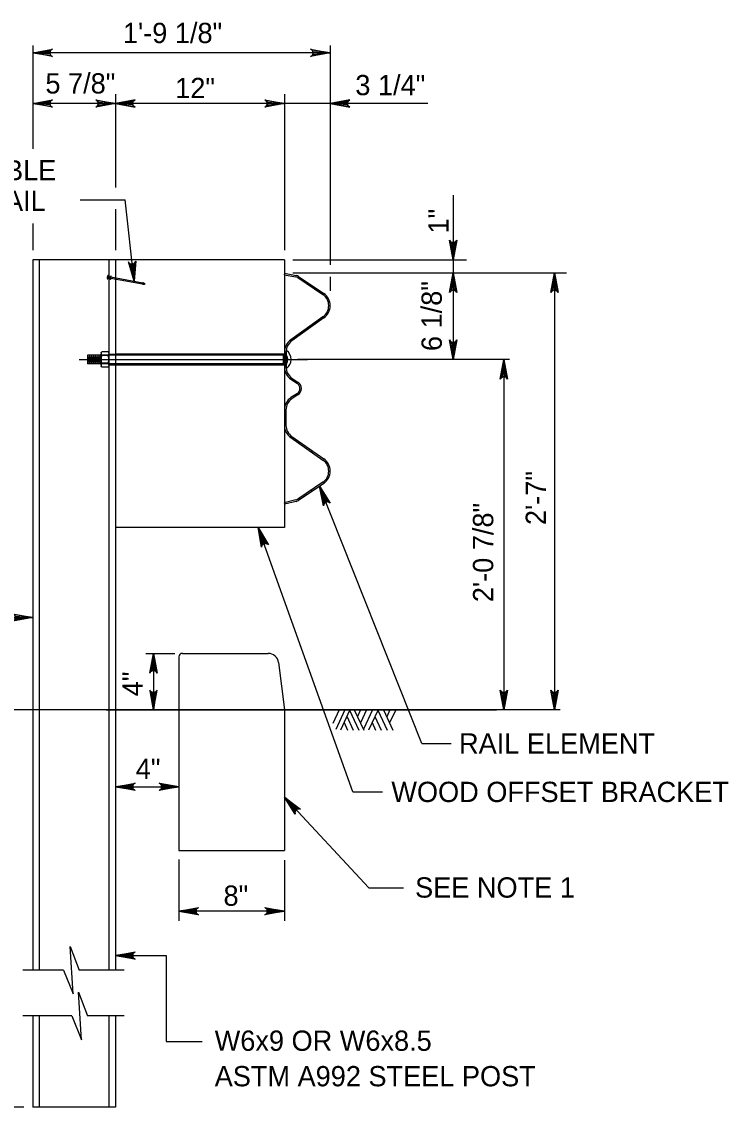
# Model space of a CAD drawing. Extents: x 632007860 to 635435983, y 295418622 to 297794622.
# Drawn here: x 632216560 to 632322737, y 295546015 to 295709099 of the extents above; entities that cross this region are included whole.
import ezdxf

# ---------------------------------------------------------------- set-up
doc = ezdxf.new("R2010")
doc.units = 0
for name, color, linetype in [('8', 7, 'Continuous'), ('C -ANNO-LABL', 7, 'Continuous'), ('S-ABUT', 7, 'Continuous'), ('S-DETL-DIMS', 7, 'Continuous'), ('S-DETL-T120', 7, 'Continuous'), ('S-GRND-MAJR', 7, 'Continuous'), ('S-STEL', 7, 'Continuous')]:
    doc.layers.add(name, color=color, linetype=linetype)

msp = doc.modelspace()

# ---------------------------------------------------------------- linework, layer by layer
at = {"layer": '8'}
msp.add_line((632225183, 295658354), (632259525, 295658354), dxfattribs=at)
at = {"layer": 'C -ANNO-LABL'}
for p, q in [((632230645, 295642261), (632230645, 295635470)), ((632229272, 295605741), (632287918, 295605741))]:
    msp.add_line(p, q, dxfattribs=at)
at = {"layer": 'S-ABUT'}
for p, q in [((632240170, 295613678), (632240170, 295584574)), ((632240698, 295614207), (632253585, 295614207)), ((632255160, 295612816), (632256045, 295605740)), ((632256045, 295605740), (632256045, 295584574)), ((632240170, 295584574), (632256045, 295584574))]:
    msp.add_line(p, q, dxfattribs=at)
for centre, radius, start, end in [((632240698, 295613678), 528, 90, 180), ((632253585, 295612619), 1588, 7.13073, 90)]:
    msp.add_arc(centre, radius, start, end, dxfattribs=at)
at = {"layer": 'S-DETL-DIMS'}
for p, q in [((632218209, 295705509), (632218209, 295690004)), ((632262923, 295705509), (632262923, 295672564)), ((632262923, 295704441), (632218209, 295704441)), ((632277583, 295696821), (632218209, 295696821)), ((632230645, 295698205), (632230645, 295684195)), ((632256045, 295698205), (632256045, 295674773)), ((632225325, 295682317), (632232104, 295682317)), ((632233469, 295670122), (632232104, 295682317)), ((632281391, 295683025), (632281391, 295658350)), ((632230645, 295680945), (632230645, 295674773)), ((632218209, 295678779), (632218209, 295674773)), ((632257294, 295673340), (632283420, 295673340)), ((632257294, 295671357), (632298434, 295671357)), ((632262923, 295670779), (632262923, 295668645)), ((632296631, 295671357), (632296631, 295605741)), ((632289869, 295658350), (632258006, 295658350)), ((632289011, 295658350), (632289011, 295605741)), ((632276661, 295600668), (632261328, 295639328)), ((632266331, 295593386), (632252101, 295633124)), ((632206215, 295619600), (632218209, 295619600)), ((632235207, 295614207), (632239566, 295614207)), ((632236343, 295614207), (632236343, 295605744)), ((632276661, 295600668), (632281086, 295600668)), ((632230645, 295594170), (632240170, 295594170)), ((632268727, 295578992), (632256045, 295592582)), ((632266331, 295593386), (632270757, 295593386)), ((632240170, 295583230), (632240170, 295574002)), ((632256045, 295583132), (632256045, 295574002)), ((632268727, 295578992), (632273909, 295578992)), ((632256045, 295575467), (632240170, 295575467)), ((632230645, 295568799), (632238278, 295568799)), ((632238278, 295568799), (632238278, 295555923)), ((632222829, 295566607), (632216742, 295566607)), ((632231974, 295566607), (632225210, 295566607)), ((632231974, 295566607), (632225210, 295566607)), ((632224073, 295559739), (632216742, 295559739)), ((632231974, 295559739), (632226454, 295559739)), ((632238278, 295555923), (632243661, 295555923)), ((632216899, 295546015), (632195223, 295546015))]:
    msp.add_line(p, q, dxfattribs=at)
for points in [[(632218209, 295704441), (632221168, 295704996), (632220940, 295704838), (632220823, 295704639), (632220789, 295704441), (632220823, 295704242), (632220940, 295704044), (632221168, 295703886), (632218209, 295704441), (632220940, 295704044), (632220823, 295704242), (632218209, 295704441), (632220789, 295704441), (632220823, 295704639), (632218209, 295704441), (632220940, 295704838)], [(632262923, 295704441), (632259964, 295703886), (632260192, 295704044), (632260310, 295704242), (632260344, 295704441), (632260310, 295704639), (632260192, 295704838), (632259964, 295704996), (632262923, 295704441), (632260192, 295704838), (632260310, 295704639), (632262923, 295704441), (632260344, 295704441), (632260310, 295704242), (632262923, 295704441), (632260192, 295704044)], [(632218209, 295696821), (632221168, 295697376), (632220940, 295697218), (632220823, 295697019), (632220789, 295696821), (632220823, 295696622), (632220940, 295696424), (632221168, 295696266), (632218209, 295696821), (632220940, 295696424), (632220823, 295696622), (632218209, 295696821), (632220789, 295696821), (632220823, 295697019), (632218209, 295696821), (632220940, 295697218)], [(632230645, 295696821), (632227685, 295696266), (632227913, 295696424), (632228031, 295696622), (632228065, 295696821), (632228031, 295697019), (632227913, 295697218), (632227685, 295697376), (632230645, 295696821), (632227913, 295697218), (632228031, 295697019), (632230645, 295696821), (632228065, 295696821), (632228031, 295696622), (632230645, 295696821), (632227913, 295696424)], [(632230645, 295696821), (632233604, 295696266), (632233376, 295696424), (632233258, 295696622), (632233224, 295696821), (632233258, 295697019), (632233376, 295697218), (632233604, 295697376), (632230645, 295696821), (632233376, 295697218), (632233258, 295697019), (632230645, 295696821), (632233224, 295696821), (632233258, 295696622), (632230645, 295696821), (632233376, 295696424)], [(632256045, 295696821), (632253086, 295696266), (632253314, 295696424), (632253431, 295696622), (632253465, 295696821), (632253431, 295697019), (632253314, 295697218), (632253086, 295697376), (632256045, 295696821), (632253314, 295697218), (632253431, 295697019), (632256045, 295696821), (632253465, 295696821), (632253431, 295696622), (632256045, 295696821), (632253314, 295696424)], [(632262923, 295696821), (632265883, 295696266), (632265655, 295696424), (632265537, 295696622), (632265503, 295696821), (632265537, 295697019), (632265655, 295697218), (632265883, 295697376), (632262923, 295696821), (632265655, 295697218), (632265537, 295697019), (632262923, 295696821), (632265503, 295696821), (632265537, 295696622), (632262923, 295696821), (632265655, 295696424)], [(632281391, 295673340), (632280836, 295676300), (632280994, 295676072), (632281193, 295675954), (632281391, 295675920), (632281590, 295675954), (632281788, 295676072), (632281946, 295676300), (632281391, 295673340), (632281788, 295676072), (632281590, 295675954), (632281391, 295673340), (632281391, 295675920), (632281193, 295675954), (632281391, 295673340), (632280994, 295676072)], [(632233469, 295670122), (632232588, 295673001), (632232680, 295672897), (632232771, 295672792), (632232876, 295672745), (632232981, 295672698), (632233082, 295672692), (632233182, 295672686), (632233279, 295672714), (632233376, 295672742), (632233468, 295672811), (632233560, 295672881), (632233625, 295673003), (632233691, 295673125), (632233469, 295670122), (632233625, 295673003), (632233560, 295672881), (632233469, 295670122), (632233468, 295672811), (632233376, 295672742), (632233469, 295670122), (632233279, 295672714), (632233182, 295672686), (632233469, 295670122), (632233082, 295672692), (632232981, 295672698), (632233469, 295670122), (632232876, 295672745), (632232771, 295672792), (632233469, 295670122), (632232680, 295672897)], [(632281391, 295671357), (632281946, 295668397), (632281788, 295668625), (632281590, 295668743), (632281391, 295668777), (632281193, 295668743), (632280994, 295668625), (632280836, 295668397), (632281391, 295671357), (632280994, 295668625), (632281193, 295668743), (632281391, 295671357), (632281391, 295668777), (632281590, 295668743), (632281391, 295671357), (632281788, 295668625)], [(632296631, 295671357), (632297186, 295668397), (632297028, 295668625), (632296830, 295668743), (632296631, 295668777), (632296433, 295668743), (632296234, 295668625), (632296076, 295668397), (632296631, 295671357), (632296234, 295668625), (632296433, 295668743), (632296631, 295671357), (632296631, 295668777), (632296830, 295668743), (632296631, 295671357), (632297028, 295668625)], [(632281391, 295658350), (632280836, 295661309), (632280994, 295661081), (632281193, 295660963), (632281391, 295660929), (632281590, 295660963), (632281788, 295661081), (632281946, 295661309), (632281391, 295658350), (632281788, 295661081), (632281590, 295660963), (632281391, 295658350), (632281391, 295660929), (632281193, 295660963), (632281391, 295658350), (632280994, 295661081)], [(632289012, 295658354), (632289567, 295655395), (632289409, 295655623), (632289211, 295655740), (632289012, 295655774), (632288814, 295655740), (632288615, 295655623), (632288457, 295655395), (632289012, 295658354), (632288615, 295655623), (632288814, 295655740), (632289012, 295658354), (632289012, 295655774), (632289211, 295655740), (632289012, 295658354), (632289409, 295655623)], [(632261328, 295639328), (632262935, 295636782), (632262820, 295636859), (632262704, 295636936), (632262590, 295636954), (632262476, 295636972), (632262378, 295636951), (632262279, 295636930), (632262194, 295636878), (632262108, 295636826), (632262037, 295636734), (632261966, 295636643), (632261935, 295636508), (632261904, 295636373), (632261328, 295639328), (632261935, 295636508), (632261966, 295636643), (632261328, 295639328), (632262037, 295636734), (632262108, 295636826), (632261328, 295639328), (632262194, 295636878), (632262279, 295636930), (632261328, 295639328), (632262378, 295636951), (632262476, 295636972), (632261328, 295639328), (632262590, 295636954), (632262704, 295636936), (632261328, 295639328), (632262820, 295636859)], [(632252101, 295633124), (632253621, 295630525), (632253508, 295630605), (632253396, 295630686), (632253282, 295630708), (632253169, 295630730), (632253070, 295630712), (632252971, 295630695), (632252883, 295630646), (632252795, 295630596), (632252722, 295630507), (632252648, 295630419), (632252612, 295630285), (632252576, 295630151), (632252101, 295633124), (632252612, 295630285), (632252648, 295630419), (632252101, 295633124), (632252722, 295630507), (632252795, 295630596), (632252101, 295633124), (632252883, 295630646), (632252971, 295630695), (632252101, 295633124), (632253070, 295630712), (632253169, 295630730), (632252101, 295633124), (632253282, 295630708), (632253396, 295630686), (632252101, 295633124), (632253508, 295630605)], [(632218209, 295619600), (632215250, 295619045), (632215478, 295619203), (632215595, 295619401), (632215629, 295619600), (632215595, 295619798), (632215478, 295619997), (632215250, 295620155), (632218209, 295619600), (632215478, 295619997), (632215595, 295619798), (632218209, 295619600), (632215629, 295619600), (632215595, 295619401), (632218209, 295619600), (632215478, 295619203)], [(632236343, 295614207), (632236898, 295611247), (632236819, 295611361), (632236740, 295611476), (632236641, 295611534), (632236542, 295611593), (632236442, 295611610), (632236343, 295611627), (632236244, 295611610), (632236145, 295611593), (632236045, 295611534), (632235946, 295611476), (632235867, 295611361), (632235788, 295611247), (632236343, 295614207), (632235867, 295611361), (632235946, 295611476), (632236343, 295614207), (632236045, 295611534), (632236145, 295611593), (632236343, 295614207), (632236244, 295611610), (632236343, 295611627), (632236343, 295614207), (632236442, 295611610), (632236542, 295611593), (632236343, 295614207), (632236641, 295611534), (632236740, 295611476), (632236343, 295614207), (632236819, 295611361)], [(632236343, 295605744), (632236898, 295608703), (632236819, 295608589), (632236740, 295608475), (632236641, 295608416), (632236542, 295608357), (632236442, 295608340), (632236343, 295608323), (632236244, 295608340), (632236145, 295608357), (632236045, 295608416), (632235946, 295608475), (632235867, 295608589), (632235788, 295608703), (632236343, 295605744), (632235867, 295608589), (632235946, 295608475), (632236343, 295605744), (632236045, 295608416), (632236145, 295608357), (632236343, 295605744), (632236244, 295608340), (632236343, 295608323), (632236343, 295605744), (632236442, 295608340), (632236542, 295608357), (632236343, 295605744), (632236641, 295608416), (632236740, 295608475), (632236343, 295605744), (632236819, 295608589)], [(632289011, 295605741), (632288456, 295608700), (632288614, 295608472), (632288813, 295608354), (632289011, 295608320), (632289210, 295608354), (632289408, 295608472), (632289566, 295608700), (632289011, 295605741), (632289408, 295608472), (632289210, 295608354), (632289011, 295605741), (632289011, 295608320), (632288813, 295608354), (632289011, 295605741), (632288614, 295608472)], [(632296631, 295605741), (632296076, 295608700), (632296234, 295608472), (632296433, 295608354), (632296631, 295608320), (632296830, 295608354), (632297028, 295608472), (632297186, 295608700), (632296631, 295605741), (632297028, 295608472), (632296830, 295608354), (632296631, 295605741), (632296631, 295608320), (632296433, 295608354), (632296631, 295605741), (632296234, 295608472)], [(632230645, 295594170), (632233604, 295594725), (632233490, 295594646), (632233376, 295594567), (632233317, 295594468), (632233258, 295594368), (632233241, 295594269), (632233224, 295594170), (632233241, 295594071), (632233258, 295593971), (632233317, 295593872), (632233376, 295593773), (632233490, 295593694), (632233604, 295593615), (632230645, 295594170), (632233490, 295593694), (632233376, 295593773), (632230645, 295594170), (632233317, 295593872), (632233258, 295593971), (632230645, 295594170), (632233241, 295594071), (632233224, 295594170), (632230645, 295594170), (632233241, 295594269), (632233258, 295594368), (632230645, 295594170), (632233317, 295594468), (632233376, 295594567), (632230645, 295594170), (632233490, 295594646)], [(632240170, 295594170), (632237211, 295593615), (632237325, 295593694), (632237439, 295593773), (632237498, 295593872), (632237556, 295593971), (632237573, 295594071), (632237590, 295594170), (632237573, 295594269), (632237556, 295594368), (632237498, 295594468), (632237439, 295594567), (632237325, 295594646), (632237211, 295594725), (632240170, 295594170), (632237325, 295594646), (632237439, 295594567), (632240170, 295594170), (632237498, 295594468), (632237556, 295594368), (632240170, 295594170), (632237573, 295594269), (632237590, 295594170), (632240170, 295594170), (632237573, 295594071), (632237556, 295593971), (632240170, 295594170), (632237498, 295593872), (632237439, 295593773), (632240170, 295594170), (632237325, 295593694)], [(632256045, 295592582), (632258470, 295590797), (632258334, 295590827), (632258199, 295590856), (632258086, 295590831), (632257973, 295590807), (632257889, 295590751), (632257805, 295590696), (632257744, 295590616), (632257683, 295590536), (632257651, 295590425), (632257618, 295590314), (632257638, 295590177), (632257658, 295590040), (632256045, 295592582), (632257638, 295590177), (632257618, 295590314), (632256045, 295592582), (632257651, 295590425), (632257683, 295590536), (632256045, 295592582), (632257744, 295590616), (632257805, 295590696), (632256045, 295592582), (632257889, 295590751), (632257973, 295590807), (632256045, 295592582), (632258086, 295590831), (632258199, 295590856), (632256045, 295592582), (632258334, 295590827)], [(632240170, 295575467), (632243129, 295576022), (632243015, 295575943), (632242901, 295575864), (632242843, 295575765), (632242784, 295575666), (632242767, 295575566), (632242750, 295575467), (632242767, 295575368), (632242784, 295575269), (632242843, 295575170), (632242901, 295575070), (632243015, 295574991), (632243129, 295574912), (632240170, 295575467), (632243015, 295574991), (632242901, 295575070), (632240170, 295575467), (632242843, 295575170), (632242784, 295575269), (632240170, 295575467), (632242767, 295575368), (632242750, 295575467), (632240170, 295575467), (632242767, 295575566), (632242784, 295575666), (632240170, 295575467), (632242843, 295575765), (632242901, 295575864), (632240170, 295575467), (632243015, 295575943)], [(632256045, 295575467), (632253086, 295574912), (632253200, 295574991), (632253314, 295575070), (632253373, 295575170), (632253431, 295575269), (632253448, 295575368), (632253465, 295575467), (632253448, 295575566), (632253431, 295575666), (632253373, 295575765), (632253314, 295575864), (632253200, 295575943), (632253086, 295576022), (632256045, 295575467), (632253200, 295575943), (632253314, 295575864), (632256045, 295575467), (632253373, 295575765), (632253431, 295575666), (632256045, 295575467), (632253448, 295575566), (632253465, 295575467), (632256045, 295575467), (632253448, 295575368), (632253431, 295575269), (632256045, 295575467), (632253373, 295575170), (632253314, 295575070), (632256045, 295575467), (632253200, 295574991)], [(632222829, 295566607), (632224279, 295563035), (632223847, 295570179), (632225210, 295566607)], [(632230645, 295568799), (632233604, 295569354), (632233490, 295569275), (632233376, 295569196), (632233317, 295569096), (632233258, 295568997), (632233241, 295568898), (632233224, 295568799), (632233241, 295568700), (632233258, 295568600), (632233317, 295568501), (632233376, 295568402), (632233490, 295568323), (632233604, 295568244), (632230645, 295568799), (632233490, 295568323), (632233376, 295568402), (632230645, 295568799), (632233317, 295568501), (632233258, 295568600), (632230645, 295568799), (632233241, 295568700), (632233224, 295568799), (632230645, 295568799), (632233241, 295568898), (632233258, 295568997), (632230645, 295568799), (632233317, 295569096), (632233376, 295569196), (632230645, 295568799), (632233490, 295569275)], [(632224073, 295559739), (632225523, 295556167), (632225091, 295563311), (632226454, 295559739)]]:
    msp.add_lwpolyline(points, dxfattribs=at)
at = {"layer": 'S-GRND-MAJR'}
for p, q in [((632297494, 295605741), (632198103, 295605741)), ((632264279, 295605744), (632263325, 295603655)), ((632265118, 295605744), (632263745, 295602768)), ((632265881, 295605744), (632264460, 295602663)), ((632265833, 295605649), (632267217, 295602673)), ((632266530, 295605745), (632267970, 295602673)), ((632267484, 295605745), (632267016, 295604715)), ((632268380, 295605745), (632267465, 295603751)), ((632269258, 295605745), (632267904, 295602826)), ((632270107, 295605745), (632268686, 295602674)), ((632270068, 295605659), (632271452, 295602674)), ((632270908, 295605745), (632272339, 295602674)), ((632271890, 295605745), (632271404, 295604687)), ((632272758, 295605746), (632271833, 295603752)), ((632264994, 295603837), (632265529, 295602673)), ((632265423, 295604762), (632266387, 295602673)), ((632269229, 295603809), (632269745, 295602674)), ((632269630, 295604705), (632270565, 295602674))]:
    msp.add_line(p, q, dxfattribs=at)
at = {"layer": 'S-STEL'}
for p, q in [((632256045, 295673340), (632218209, 295673340)), ((632218209, 295673340), (632218209, 295605741)), ((632219193, 295673340), (632219193, 295605741)), ((632229661, 295673340), (632229661, 295605741)), ((632230645, 295673340), (632230645, 295643291)), ((632256045, 295673340), (632256045, 295671309)), ((632229664, 295670806), (632229913, 295670761)), ((632229973, 295670750), (632234741, 295669894)), ((632256045, 295671309), (632256005, 295671091)), ((632256005, 295671091), (632257765, 295670767)), ((632256045, 295671309), (632257806, 295670985)), ((632256045, 295671309), (632256045, 295671083)), ((632256045, 295671083), (632256045, 295659483)), ((632258039, 295670655), (632261821, 295668099)), ((632258163, 295670839), (632261946, 295668283)), ((632258285, 295670488), (632258410, 295670673)), ((632229870, 295670523), (632229621, 295670568)), ((632234698, 295669656), (632229930, 295670513)), ((632260038, 295669304), (632260163, 295669488)), ((632261821, 295664787), (632257023, 295661323)), ((632261946, 295664602), (632257147, 295661139)), ((632259305, 295662970), (632259430, 295662786)), ((632260075, 295663526), (632260200, 295663342)), ((632258359, 295662288), (632258484, 295662104)), ((632228481, 295659356), (632228481, 295659223)), ((632228481, 295659223), (632228481, 295658364)), ((632229531, 295659510), (632228613, 295659510)), ((632229661, 295659358), (632229661, 295657369)), ((632256045, 295659483), (632256045, 295657151)), ((632256267, 295659483), (632256267, 295657226)), ((632256330, 295658967), (632256330, 295659673)), ((632256340, 295659014), (632256340, 295659720)), ((632228481, 295659025), (632226430, 295659025)), ((632226430, 295659025), (632226430, 295657703)), ((632228481, 295657703), (632226430, 295657703)), ((632226585, 295658822), (632226585, 295657919)), ((632226739, 295659025), (632226739, 295657703)), ((632226894, 295658822), (632226894, 295657919)), ((632227048, 295659025), (632227048, 295657703)), ((632227203, 295658822), (632227203, 295657919)), ((632227358, 295659025), (632227358, 295657703)), ((632227512, 295658822), (632227512, 295657919)), ((632227667, 295659025), (632227667, 295657703)), ((632227821, 295658822), (632227821, 295657919)), ((632227976, 295659025), (632227976, 295657703)), ((632228130, 295658822), (632228130, 295657919)), ((632228285, 295659025), (632228285, 295657703)), ((632228439, 295658822), (632228439, 295657919)), ((632256045, 295659025), (632228481, 295659025)), ((632228481, 295658364), (632228481, 295657505)), ((632256045, 295657703), (632228481, 295657703)), ((632229531, 295658937), (632228613, 295658937)), ((632229531, 295657791), (632228613, 295657791)), ((632229661, 295659157), (632230645, 295659157)), ((632229676, 295657571), (632230660, 295657571)), ((632256045, 295659157), (632230645, 295659157)), ((632230645, 295657571), (632256045, 295657571)), ((632255867, 295659025), (632255867, 295657703)), ((632256045, 295659157), (632256267, 295659157)), ((632256045, 295657571), (632256267, 295657571)), ((632256330, 295659014), (632256340, 295659014)), ((632256330, 295658967), (632256330, 295657666)), ((632256340, 295657714), (632256330, 295657714)), ((632256330, 295657008), (632256330, 295657714)), ((632256340, 295657008), (632256340, 295657714)), ((632228481, 295657505), (632228481, 295657372)), ((632229531, 295657218), (632228613, 295657218)), ((632256045, 295657198), (632256045, 295633124)), ((632257023, 295655385), (632257988, 295654733)), ((632257147, 295655570), (632258116, 295654923)), ((632256045, 295652957), (632256045, 295652730)), ((632256045, 295652778), (632256045, 295650698)), ((632257985, 295653270), (632257023, 295652632)), ((632258116, 295653083), (632257147, 295652448)), ((632256045, 295650784), (632256045, 295648451)), ((632256267, 295650784), (632256267, 295648451)), ((632257023, 295646611), (632261821, 295643242)), ((632257147, 295646795), (632261946, 295643426)), ((632258328, 295645695), (632258452, 295645879)), ((632260060, 295644479), (632260184, 295644663)), ((632230645, 295643291), (632230645, 295605741)), ((632261821, 295639930), (632258039, 295637374)), ((632261946, 295639745), (632258163, 295637190)), ((632260038, 295638725), (632260163, 295638541)), ((632257765, 295637262), (632256005, 295636843)), ((632256005, 295636843), (632256045, 295636625)), ((632257806, 295637043), (632256045, 295636625)), ((632256045, 295636851), (632256045, 295636625)), ((632258285, 295637540), (632258410, 295637356)), ((632256045, 295633124), (632230645, 295633124)), ((632218209, 295605741), (632218209, 295566607)), ((632219193, 295605741), (632219193, 295566607)), ((632229661, 295605741), (632229661, 295566607)), ((632230645, 295605741), (632230645, 295566607)), ((632218209, 295559739), (632218209, 295546015)), ((632219193, 295559739), (632219193, 295546015)), ((632229661, 295559739), (632229661, 295546015)), ((632230645, 295559739), (632230645, 295546015)), ((632230645, 295546015), (632218209, 295546015))]:
    msp.add_line(p, q, dxfattribs=at)
for points in [[(632229423, 295670481), (632229424, 295670487), (632229429, 295670513), (632229437, 295670557), (632229447, 295670616), (632229459, 295670683), (632229472, 295670754), (632229484, 295670822), (632229495, 295670880), (632229503, 295670925), (632229507, 295670950), (632229508, 295670956)], [(632229482, 295670470), (632229483, 295670476), (632229488, 295670502), (632229496, 295670546), (632229506, 295670605), (632229519, 295670673), (632229531, 295670743), (632229544, 295670811), (632229554, 295670870), (632229562, 295670914), (632229567, 295670940), (632229568, 295670946)], [(632229849, 295670404), (632229850, 295670410), (632229855, 295670436), (632229863, 295670480), (632229873, 295670539), (632229885, 295670607), (632229898, 295670678), (632229910, 295670745), (632229921, 295670804), (632229929, 295670848), (632229933, 295670874), (632229935, 295670880)], [(632229909, 295670394), (632229910, 295670400), (632229914, 295670426), (632229922, 295670470), (632229933, 295670528), (632229945, 295670596), (632229958, 295670667), (632229970, 295670735), (632229980, 295670793), (632229988, 295670837), (632229993, 295670863), (632229994, 295670869)], [(632234741, 295669894), (632234711, 295669729), (632234704, 295669691), (632234700, 295669665), (632234698, 295669656)], [(632235086, 295669706), (632235086, 295669709), (632235086, 295669706), (632235085, 295669704), (632235085, 295669702), (632235085, 295669701), (632235085, 295669702), (632235085, 295669704), (632235086, 295669706)], [(632235086, 295669709), (632235087, 295669712), (632235087, 295669714), (632235087, 295669716), (632235087, 295669716)]]:
    msp.add_lwpolyline(points, dxfattribs=at)
for centre, radius, start, end in [((632257635, 295670057), 722, 55.95328, 79.57099), ((632257635, 295670057), 944, 55.95161, 79.57134), ((632260702, 295666443), 1999, 304.0481, 55.9519), ((632260702, 295666443), 2221, 304.04809, 55.95191), ((632258266, 295659483), 2221, 124.04786, 180.00023), ((632258266, 295659483), 1999, 124.04776, 180.00034), ((632255342, 295658364), 1684, 306.37027, 53.62973), ((632256264, 295659091), 65.6, 272.72166, 0.00271), ((632256264, 295657637), 65.6, 359.99729, 87.27835), ((632255342, 295658364), 1192, 326.93176, 33.06824), ((632258266, 295657226), 2221, 179.99977, 235.95214), ((632258266, 295657226), 1999, 179.99966, 235.95224), ((632257494, 295654003), 882, 304.0481, 55.9519), ((632257494, 295654003), 1111, 304.04809, 55.95191), ((632258266, 295650792), 2221, 124.04786, 179.99997), ((632258266, 295650792), 1999, 124.04776, 180.00005), ((632258266, 295648451), 2221, 180.00003, 235.95214), ((632258266, 295648451), 1999, 179.99995, 235.95224), ((632260702, 295641586), 1999, 304.0481, 55.9519), ((632260702, 295641586), 2221, 304.04806, 55.95194), ((632257635, 295637972), 722, 280.42901, 304.04672), ((632257635, 295637972), 944, 280.42988, 304.04445)]:
    msp.add_arc(centre, radius, start, end, dxfattribs=at)
for points, degree in [([(632229568, 295670946), (632229508, 295670956)], 1), ([(632229664, 295670806), (632229546, 295670827)], 1), ([(632229994, 295670869), (632229935, 295670880)], 1), ([(632229423, 295670481), (632229482, 295670470)], 1), ([(632229504, 295670589), (632229621, 295670568)], 1), ([(632229849, 295670404), (632229909, 295670394)], 1), ([(632234698, 295669656), (632234763, 295669664), (632234891, 295669680), (632235020, 295669694), (632235085, 295669701)], 3), ([(632235087, 295669716), (632235030, 295669745), (632234913, 295669803), (632234798, 295669864), (632234741, 295669894)], 3), ([(632228481, 295659356), (632228613, 295659510)], 1), ([(632228613, 295658937), (632228578, 295658980), (632228513, 295659063), (632228481, 295659170), (632228481, 295659222), (632228481, 295659223)], 3), ([(632229531, 295659510), (632229661, 295659358)], 1), ([(632229531, 295658937), (632229565, 295658980), (632229631, 295659063), (632229663, 295659170), (632229663, 295659222), (632229663, 295659223)], 3), ([(632256330, 295659673), (632256340, 295659673)], 1), ([(632228481, 295658364), (632228481, 295658377), (632228482, 295658463), (632228503, 295658623), (632228556, 295658800), (632228599, 295658903), (632228613, 295658937)], 3), ([(632228613, 295657791), (632228593, 295657840), (632228547, 295657954), (632228493, 295658146), (632228485, 295658290), (632228481, 295658364)], 3), ([(632228481, 295657505), (632228486, 295657545), (632228498, 295657632), (632228558, 295657724), (632228600, 295657775), (632228613, 295657791)], 3), ([(632229663, 295658364), (632229663, 295658377), (632229662, 295658463), (632229640, 295658623), (632229587, 295658800), (632229545, 295658903), (632229531, 295658937)], 3), ([(632229531, 295657791), (632229551, 295657840), (632229597, 295657954), (632229651, 295658146), (632229659, 295658290), (632229663, 295658364)], 3), ([(632229663, 295657505), (632229658, 295657545), (632229646, 295657632), (632229586, 295657724), (632229544, 295657775), (632229531, 295657791)], 3), ([(632229661, 295659025), (632229663, 295659025)], 1), ([(632229663, 295657703), (632229661, 295657703)], 1), ([(632255867, 295659025), (632256264, 295659025)], 1), ([(632256264, 295657703), (632255867, 295657703)], 1), ([(632256264, 295659025), (632256264, 295659025), (632256284, 295659025), (632256319, 295659018), (632256327, 295658989), (632256330, 295658979)], 3), ([(632256264, 295659025), (632256267, 295659025)], 1), ([(632256330, 295657748), (632256327, 295657739), (632256319, 295657710), (632256284, 295657703), (632256264, 295657703), (632256264, 295657703)], 3), ([(632256267, 295657703), (632256264, 295657703)], 1), ([(632228613, 295657218), (632228481, 295657372)], 1), ([(632229661, 295657369), (632229531, 295657218)], 1), ([(632256340, 295657008), (632256330, 295657008)], 1), ([(632256278, 295648451), (632256267, 295648451)], 1)]:
    msp.add_open_spline(points, degree=degree, dxfattribs=at)

# ---------------------------------------------------------------- texts
at = {"layer": 'S-DETL-T120'}
for s, height, p in [('1\'-9 1/8"', 3048, (632231771, 295705888)), ('5 7/8"', 3048, (632220121, 295698312)), ('12"', 3048, (632239625, 295697613)), ('3 1/4"', 3048, (632266694, 295698057)), ('16d DOUBLE', 3048.1, (632197062, 295685258)), ('HEAD NAIL', 3048.1, (632198646, 295680686)), ('RAIL ELEMENT', 3048.07, (632282278, 295599151)), ('4"', 3048.1, (632233698, 295595342)), ('WOOD OFFSET BRACKET', 3048.07, (632272106, 295591871)), ('8"', 3048.1, (632246885, 295576287)), ('SEE NOTE 1', 3048.1, (632275671, 295577513)), ('W6x9 OR W6x8.5', 3048.07, (632245559, 295554498)), ('ASTM A992 STEEL POST', 3048.07, (632245559, 295549164))]:
    msp.add_text(s, height=height, dxfattribs=at).set_placement(p)
for s, height, p in [('1"', 3048.1, (632280704, 295677282)), ('6 1/8"', 3048, (632279683, 295659621)), ('2\'-7"', 3048, (632295335, 295633486)), ('2\'-0 7/8"', 3048, (632287417, 295621900)), ('4"', 3048.1, (632234737, 295607761))]:
    msp.add_text(s, height=height, rotation=90, dxfattribs=at).set_placement(p)

doc.saveas('drawing.dxf')
